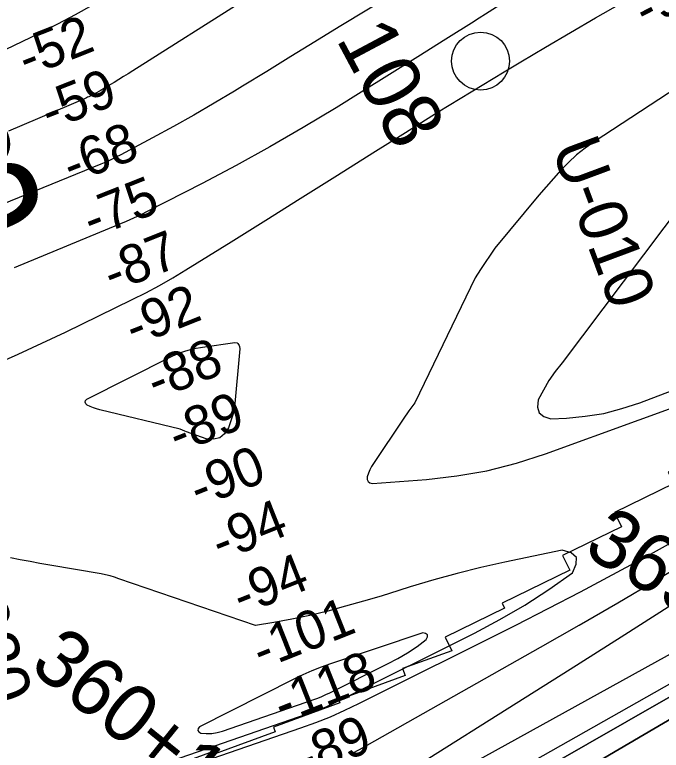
# Model space of a CAD drawing. Extents: x 3625074 to 3663148, y 511451 to 537151.
# Drawn here: x 3640863 to 3641979, y 519248 to 520518 of the extents above; entities that cross this region are included whole.
import ezdxf

# ---------------------------------------------------------------- set-up
doc = ezdxf.new("R2010")
doc.units = 0
for name, color, linetype in [('V-RIVR-IDEN', 7, 'Continuous'), ('V-RIVR-MILE', 7, 'Continuous'), ('V-RIVR-RANG', 7, 'Continuous'), ('V-RIVR-RANG-IDEN', 7, 'Continuous'), ('V-RRAP-RVMT', 7, 'Continuous'), ('V-SURV-IDEN', 7, 'Continuous'), ('V-TOPO-DPTH', 7, 'Continuous'), ('V-TOPO-MAJR', 7, 'Continuous'), ('V-TOPO-MINR', 7, 'Continuous')]:
    doc.layers.add(name, color=color, linetype=linetype)

msp = doc.modelspace()

# ---------------------------------------------------------------- linework, layer by layer
at = {"layer": 'V-RIVR-MILE'}
msp.add_circle((3641667.2, 520438), 50, dxfattribs=at)
at = {"layer": 'V-RRAP-RVMT'}
for points in [[(3642777.9, 520032.3), (3642784.6, 520019.2), (3642557.4, 519888.6), (3642559.6, 519884.7), (3642431.7, 519804.8), (3642435.6, 519797.9), (3642388.9, 519770.1), (3642335.9, 519878.8), (3642226.2, 519825.3), (3642225.5, 519826.7), (3642116.1, 519773.3), (3642109.9, 519786.1), (3641991.2, 519728.2), (3642000.9, 519708.4), (3641898.5, 519658.4), (3641910.6, 519633.7), (3641809, 519584.1), (3641821.2, 519559.1)], [(3641821.2, 519559.1), (3641704.4, 519502.2), (3641708.7, 519493.3), (3641606.2, 519443.3), (3641617.6, 519419.9), (3641532.6, 519389), (3641536.9, 519377), (3641422.3, 519335.3), (3641424.2, 519329.9), (3641309.6, 519288.1), (3641312.6, 519279.8), (3641207.4, 519241.5), (3641205.8, 519245.8), (3641106.7, 519209.8), (3641105.8, 519212.6), (3640979.6, 519174), (3640987.1, 519149.2), (3640885.5, 519123.8), (3640883.8, 519130.5), (3640755.7, 519098.6)]]:
    msp.add_lwpolyline(points, dxfattribs=at)
at = {"layer": 'V-TOPO-DPTH'}
for points in [[(3640756.4, 518775.3), (3640882.9, 518817.4), (3641008.4, 518862.3), (3641133.2, 518909.3), (3641485.2, 519046.4), (3641495.5, 519050.7), (3641505.6, 519055.4), (3641515.4, 519060.7), (3641525.1, 519066.3), (3641638.6, 519136.7), (3643477.7, 520189.9)], [(3643477.7, 520189.9), (3641638.6, 519136.7), (3641525.1, 519066.3), (3641515.4, 519060.7), (3641505.6, 519055.4), (3641495.5, 519050.7), (3641485.2, 519046.4), (3641133.2, 518909.3), (3641008.4, 518862.3), (3640882.9, 518817.4), (3640756.4, 518775.3)], [(3640469.6, 518633.2), (3641468.8, 519009.8), (3641492.5, 519019.3), (3641515.9, 519029.4), (3641538.8, 519040.3), (3641561.5, 519051.9), (3641606.3, 519075.9), (3641651, 519100.4), (3641657.2, 519103.9), (3643485.5, 520175.8)], [(3643485.5, 520175.8), (3641657.2, 519103.9), (3641651, 519100.4), (3641606.3, 519075.9), (3641561.5, 519051.9), (3641538.8, 519040.3), (3641515.9, 519029.4), (3641492.5, 519019.3), (3641468.8, 519009.8), (3640469.6, 518633.2)]]:
    msp.add_lwpolyline(points, dxfattribs=at)
at = {"layer": 'V-TOPO-MAJR'}
for points in [[(3640997.2, 520534.6), (3640967.2, 520517.8), (3640936.9, 520501.5), (3640906.2, 520486), (3640875.3, 520471), (3640818.1, 520444)], [(3642023.7, 520403.3), (3641863.4, 520298.8), (3641847.8, 520287.8), (3641832.9, 520276), (3641819, 520263.1), (3641805.7, 520249.5), (3641793, 520235.2), (3641780.3, 520220.9), (3641767.8, 520206.5), (3641692, 520115.2), (3641667.1, 520078.4), (3641658, 520063.8), (3641553.5, 519848.2), (3641543.6, 519834), (3641533.8, 519819.7), (3641482.4, 519743.4), (3641479.1, 519737.9), (3641476.1, 519732.2), (3641473.6, 519726.3), (3641471.5, 519720.2), (3641471.7, 519715.6), (3641473, 519712.1), (3641476.3, 519709.9), (3641480.7, 519708.8), (3641573.7, 519715.8), (3641626.2, 519721.9), (3641678.1, 519730.8), (3641729.1, 519744), (3641779.5, 519760), (3642264.8, 519936)], [(3640377.9, 518688.4), (3641193.6, 518955.4), (3641245.3, 518972.8), (3641296.8, 518990.7), (3641348, 519009.5), (3641399, 519028.8), (3641493.6, 519065.6), (3641497.1, 519067), (3641500.5, 519068.7), (3641503.7, 519070.5), (3641506.9, 519072.5), (3641640.1, 519162.5), (3643473.6, 520199.9)], [(3641832.7, 519581), (3641823.7, 519588.7), (3641808.3, 519593.5), (3641709.2, 519572.7), (3641668, 519563.5), (3641627, 519553.4), (3641586.3, 519542.1), (3641545.8, 519530), (3641526, 519523.8), (3641495.6, 519514.4), (3641465, 519505.4), (3641434.3, 519496.8), (3641403.5, 519488.5), (3641372.5, 519481), (3641341.4, 519474.2), (3641310.1, 519468.5), (3641278.6, 519463.5), (3641042.5, 519543.9), (3641035, 519546.8), (3641027.5, 519549.2), (3641019.8, 519551.2), (3641011.9, 519552.8), (3640923.4, 519567.8), (3640906.4, 519570.7), (3640889.5, 519573.8), (3640872.5, 519576.9), (3640855.6, 519580.1)], [(3640289.9, 519065), (3640934.6, 519173.4), (3640958.1, 519174.6), (3640981.2, 519178.8), (3641004.1, 519185), (3641368, 519310.9), (3641384.3, 519316.9), (3641400.4, 519323.3), (3641416.2, 519330.3), (3641431.8, 519337.8), (3641656.9, 519450.5), (3641700.7, 519473.9), (3641743.6, 519498.8), (3641785.2, 519525.9), (3641825.8, 519554.5), (3641832.4, 519569.2), (3641832.7, 519581)]]:
    msp.add_lwpolyline(points, dxfattribs=at)
at = {"layer": 'V-TOPO-MINR'}
for points in [[(3641521.3, 520557.2), (3641423, 520496.9), (3641381.3, 520471.3), (3641339.6, 520445.8), (3641298, 520420.2), (3641256.3, 520394.7), (3641242.4, 520386.1), (3641207.5, 520365.2), (3641172.4, 520344.6), (3641136.9, 520324.8), (3641101.1, 520305.4), (3641046.2, 520276.2), (3641037.7, 520271.9), (3641029, 520267.7), (3641020.2, 520263.7), (3641011.4, 520259.9), (3640569.6, 520079.8)], [(3641259.7, 520543.7), (3641066.6, 520421.3), (3641058.6, 520416.2), (3641050.6, 520411.1), (3641042.5, 520406.1), (3641034.4, 520401), (3641033.3, 520400.2), (3641025.7, 520395.6), (3641018.1, 520391.2), (3641010.4, 520386.8), (3641002.7, 520382.6), (3640990.6, 520376.3), (3640988.8, 520375.4), (3640987, 520374.5), (3640983.3, 520372.9), (3640851.9, 520316.9)], [(3640786.2, 519895.1), (3640868.8, 519931.9), (3640950.7, 519970.2), (3641065.9, 520026.1), (3641089.5, 520038), (3641112.9, 520050.5), (3641135.9, 520063.6), (3641158.6, 520077.3), (3641236.7, 520125.9), (3641296.3, 520163.1), (3641355.9, 520200.5), (3641415.4, 520237.9), (3641474.9, 520275.5), (3641481.1, 520279.4), (3641537.5, 520314.9), (3641594.1, 520350.1), (3641651, 520384.9), (3641708, 520419.4), (3641736.7, 520436.6), (3641779.6, 520462.2), (3641822.7, 520487.5), (3641866, 520512.4), (3641909.4, 520537.2)], [(3641706, 520537.8), (3641658.4, 520508), (3641656.1, 520506.5), (3641607.5, 520475.8), (3641558.7, 520445.1), (3641509.9, 520414.7), (3641461.1, 520384.3), (3641417.7, 520357.4), (3641360.8, 520323.1), (3641303.4, 520289.8), (3641245.2, 520257.8), (3641186.4, 520226.8), (3641092.8, 520178.7), (3641080.4, 520172.6), (3641067.9, 520166.6), (3641055.3, 520161), (3641042.6, 520155.6), (3640861.7, 520081.1)], [(3642054.2, 520243.3), (3641807.9, 519917.1), (3641796.3, 519901.9), (3641785.4, 519886.3), (3641775.8, 519869.8), (3641766.9, 519852.9), (3641765.8, 519840.4), (3641768.4, 519830.4), (3641776.7, 519824.1), (3641788.6, 519820.2), (3641815.6, 519821.5), (3641847.9, 519824.7), (3641879.9, 519829.8), (3641911.2, 519837.9), (3641942.1, 519848), (3642262.1, 519969.9)], [(3640387.5, 518765.1), (3641040.2, 518956.6), (3641114.9, 518979.9), (3641189, 519005), (3641262.2, 519032.5), (3641334.9, 519061.8), (3641434.2, 519103.9), (3641456.5, 519113.9), (3641478.4, 519124.5), (3641499.9, 519135.9), (3641521.1, 519148), (3641632.6, 519214.6), (3643463.7, 520225.4)], [(3640756.4, 518775.3), (3640882.9, 518817.4), (3641008.4, 518862.3), (3641133.2, 518909.3), (3641485.2, 519046.4), (3641495.5, 519050.7), (3641505.6, 519055.4), (3641515.4, 519060.7), (3641525.1, 519066.3), (3641638.6, 519136.7), (3643477.7, 520189.9)], [(3640469.6, 518633.2), (3641468.8, 519009.8), (3641492.5, 519019.3), (3641515.9, 519029.4), (3641538.8, 519040.3), (3641561.5, 519051.9), (3641606.3, 519075.9), (3641651, 519100.4), (3641657.2, 519103.9), (3643485.5, 520175.8)], [(3641158.5, 519938), (3641172.6, 519941.6), (3641187, 519944.3), (3641243.1, 519952), (3641246.8, 519951.4), (3641248.3, 519950.4), (3641250.5, 519947.1), (3641251.2, 519945.2), (3641251.5, 519941.1), (3641242.2, 519840.5), (3641242, 519838.4), (3641241.9, 519835.2), (3641241.3, 519832.2), (3641232.2, 519805), (3641225.3, 519794.5), (3641216.8, 519787.3), (3641205.9, 519785), (3641193.4, 519785.9), (3641159.5, 519797.7), (3641156.7, 519798.8), (3641152.7, 519801), (3641148.5, 519802.6), (3641010.1, 519835.8), (3641004.4, 519837.4), (3640998.7, 519839.2), (3640993.2, 519841.4), (3640987.8, 519843.8), (3640985.5, 519846.5), (3640984.5, 519849.1), (3640985.4, 519851.7), (3640987.7, 519854.4), (3641131.4, 519927), (3641144.8, 519933), (3641158.5, 519938)], [(3642059.5, 519641.4), (3641950, 519580.1), (3641839.2, 519521.1), (3641727.5, 519463.7), (3641456.7, 519328.2), (3641432.1, 519316.5), (3641407.3, 519305.5), (3641382.1, 519295.5), (3641356.6, 519286.1), (3640863.9, 519115.7)], [(3641446.1, 519243.3), (3641458, 519249.6), (3641771, 519426.3), (3641837.7, 519464.3), (3641904.2, 519502.8), (3641970.3, 519541.8), (3642036.3, 519581.3)], [(3641469.2, 519165.8), (3641822.1, 519388.4), (3641909.8, 519443.9), (3641997.5, 519499.5)], [(3641541.2, 519416.6), (3641557.6, 519427.5), (3641573.6, 519439.1), (3641575.5, 519443.8), (3641575.4, 519447.5), (3641572.4, 519449.6), (3641567.5, 519450.7), (3641408.2, 519397.5), (3641392, 519391.7), (3641376, 519385.4), (3641360.3, 519378.4), (3641344.8, 519371), (3641182.1, 519288.8), (3641179.7, 519285.4), (3641178.9, 519282.4), (3641180.6, 519279.8), (3641184, 519277.4), (3641193.6, 519276.8), (3641203, 519277), (3641212.3, 519278.6), (3641221.5, 519281.1), (3641379.5, 519335.7), (3641386.5, 519338.3), (3641393.4, 519341.1), (3641400.2, 519344.1), (3641406.9, 519347.3), (3641506.7, 519397.3), (3641524.2, 519406.6), (3641541.2, 519416.6)]]:
    msp.add_lwpolyline(points, dxfattribs=at)

# ---------------------------------------------------------------- texts
at = {"layer": 'V-RIVR-IDEN'}
for s, height, rotation, p in [('108', 100, 298.0432, (3641416.9, 520476.2)), ('B', 200, 23.0477, (3640768.6, 520115.8))]:
    msp.add_text(s, height=height, rotation=rotation, dxfattribs=at).set_placement(p)
at = {"layer": 'V-RIVR-RANG'}
for s, rotation, p in [('-93', 27.3705, (3641952.6, 520493.4)), ('-52', 21.6077, (3640884.1, 520409.5)), ('-59', 21.6077, (3640923.4, 520317.5)), ('-68', 21.6077, (3640961.2, 520224.9)), ('-75', 21.6077, (3640996.3, 520131.3)), ('-87', 21.6077, (3641031.4, 520037.7)), ('-92', 21.6077, (3641069, 519945)), ('-88', 21.6077, (3641106.6, 519852.3)), ('-89', 21.6077, (3641143.9, 519759.5)), ('-90', 21.6077, (3641180.5, 519666.5)), ('-94', 21.6077, (3641218.1, 519573.8)), ('-94', 21.6077, (3641254.7, 519480.7)), ('-101', 21.6077, (3641288.8, 519386.7)), ('-118', 21.6077, (3641325.6, 519293.7)), ('-89', 21.6077, (3641363.5, 519201.2))]:
    msp.add_text(s, height=67, rotation=rotation, dxfattribs=at).set_placement(p)
at = {"layer": 'V-RIVR-RANG-IDEN'}
for s, rotation, p in [('U-010', 290.4293, (3641788.9, 520287.8)), ('U-020', 286.4283, (3640730.4, 519610.2))]:
    msp.add_text(s, height=83, rotation=rotation, dxfattribs=at).set_placement(p)
at = {"layer": 'V-SURV-IDEN'}
for s, rotation, p in [('369+64.9', 328.455, (3641841.9, 519588.6)), ('360+18.0', 321.0419, (3640885.9, 519390))]:
    msp.add_text(s, height=100, rotation=rotation, dxfattribs=at).set_placement(p)

doc.saveas('drawing.dxf')
